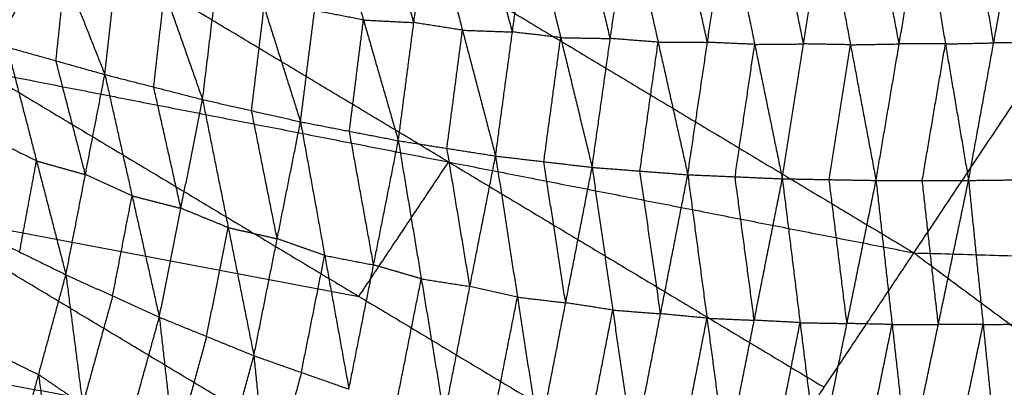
# Model space of a CAD drawing. Header units: millimetres. Extents: x -106 to 110, y -96 to 120.
# Tile 895 of 1020: x 44.64 to 54.58, y 88.2 to 91.9. Entities that reach past the tile are written whole.
import ezdxf

# ---------------------------------------------------------------- set-up
doc = ezdxf.new("R2010")
doc.units = ezdxf.units.MM
doc.header["$MEASUREMENT"] = 0
doc.layers.add('Default', color=7, linetype='Continuous', true_color=0x000000)

msp = doc.modelspace()

# ---------------------------------------------------------------- linework, layer by layer
at = {"layer": 'Default'}
for points in [[(53.667, 89.5512, 9.1165), (55.5064, 92.304, 10.5669), (57.3458, 95.0568, 12.0172)], [(44.2748, 91.3843, 7.9444), (45.0432, 92.8219, 8.5305), (45.8117, 94.2595, 9.1165)], [(45.8117, 94.2595, 9.1165), (49.7393, 91.9053, 9.1165), (53.667, 89.5512, 9.1165)], [(44.5154, 91.6266, 3.3347), (44.6072, 92.4999, 3.5135), (44.6991, 93.3732, 3.6923)], [(44.6991, 93.3732, 3.6923), (45.1004, 92.3617, 3.4614), (45.5017, 91.3502, 3.2305)], [(45.5017, 91.3502, 3.2305), (45.6115, 92.3109, 3.431), (45.7214, 93.2717, 3.6316)], [(45.7214, 93.2717, 3.6316), (46.1046, 92.1847, 3.3887), (46.4878, 91.0977, 3.1459)], [(46.4878, 91.0977, 3.1459), (46.6147, 92.1419, 3.3678), (46.7416, 93.186, 3.5898)], [(46.7416, 93.186, 3.5898), (47.109, 92.0297, 3.3382), (47.4763, 90.8734, 3.0866)], [(47.4763, 90.8734, 3.0866), (47.6184, 91.9951, 3.3294), (47.7604, 93.1169, 3.5722)], [(47.7604, 93.1169, 3.5722), (48.1118, 91.8997, 3.315), (48.4633, 90.6825, 3.0578)], [(48.6201, 91.8737, 3.3207), (48.4444, 92.4822, 3.4493), (48.2687, 93.0908, 3.5779)], [(48.4633, 90.6825, 3.0578), (48.6201, 91.8737, 3.3207), (48.777, 93.0648, 3.5836)], [(48.777, 93.0648, 3.5836), (49.1109, 91.7965, 3.324), (49.4449, 90.5282, 3.0644)], [(49.615, 91.779, 3.3463), (49.4481, 92.4132, 3.4761), (49.2811, 93.0473, 3.6058)], [(49.4449, 90.5282, 3.0644), (49.615, 91.779, 3.3463), (49.7852, 93.0298, 3.6281)], [(49.7852, 93.0298, 3.6281), (50.1022, 91.7218, 3.369), (50.4191, 90.4138, 3.1099)], [(50.6028, 91.7129, 3.4096), (50.4443, 92.3669, 3.5392), (50.2859, 93.0209, 3.6687)], [(50.4191, 90.4138, 3.1099), (50.6028, 91.7129, 3.4096), (50.7865, 93.0119, 3.7093)], [(50.7865, 93.0119, 3.7093), (51.0856, 91.6757, 3.4522), (51.3847, 90.3395, 3.195)], [(51.5831, 91.6743, 3.5114), (51.4335, 92.3424, 3.6399), (51.2839, 93.0105, 3.7685)], [(51.3847, 90.3395, 3.195), (51.5831, 91.6743, 3.5114), (51.7814, 93.0091, 3.8277)], [(51.7814, 93.0091, 3.8277), (52.0601, 91.6538, 3.5717), (52.3389, 90.2986, 3.3158)], [(52.5537, 91.6582, 3.6479), (52.4144, 92.3358, 3.7759), (52.275, 93.0135, 3.9038)], [(52.3389, 90.2986, 3.3158), (52.5537, 91.6582, 3.6479), (52.7686, 93.0178, 3.98)], [(52.7686, 93.0178, 3.98), (53.0266, 91.6499, 3.7231), (53.2847, 90.2819, 3.4661)], [(53.5182, 91.6581, 3.8139), (53.3892, 92.3421, 3.9423), (53.2601, 93.0261, 4.0708)], [(53.2847, 90.2819, 3.4661), (53.5182, 91.6581, 3.8139), (53.7517, 93.0343, 4.1616)], [(53.7517, 93.0343, 4.1616), (53.985, 91.6581, 3.9005), (54.2183, 90.2819, 3.6393)], [(54.2183, 90.2819, 3.6393), (54.4719, 91.6687, 4.0028), (54.7255, 93.0555, 4.3663)], [(54.4719, 91.6687, 4.0028), (54.3553, 92.3568, 4.1334), (54.2386, 93.0449, 4.264)], [(48.9709, 90.4677, 8.5305), (47.0071, 91.6448, 8.5305), (45.0432, 92.8219, 8.5305)], [(45.0085, 91.4884, 3.2826), (45.0545, 91.925, 3.372), (45.1004, 92.3617, 3.4614)], [(45.9948, 91.2239, 3.1882), (46.0497, 91.7043, 3.2885), (46.1046, 92.1847, 3.3887)], [(46.9821, 90.9856, 3.1162), (47.0455, 91.5076, 3.2272), (47.109, 92.0297, 3.3382)], [(48.1118, 91.8997, 3.315), (47.8651, 91.9474, 3.3222), (47.6184, 91.9951, 3.3294)], [(47.9698, 90.778, 3.0722), (48.0408, 91.3388, 3.1936), (48.1118, 91.8997, 3.315)], [(48.1118, 91.8997, 3.315), (48.366, 91.8867, 3.3178), (48.6201, 91.8737, 3.3207)], [(49.1109, 91.7965, 3.324), (48.8655, 91.8351, 3.3223), (48.6201, 91.8737, 3.3207)], [(48.9541, 90.6054, 3.0611), (49.0325, 91.2009, 3.1925), (49.1109, 91.7965, 3.324)], [(49.1109, 91.7965, 3.324), (49.363, 91.7878, 3.3351), (49.615, 91.779, 3.3463)], [(50.1022, 91.7218, 3.369), (49.8586, 91.7504, 3.3576), (49.615, 91.779, 3.3463)], [(49.932, 90.471, 3.0871), (50.0171, 91.0964, 3.2281), (50.1022, 91.7218, 3.369)], [(50.1022, 91.7218, 3.369), (50.3525, 91.7173, 3.3893), (50.6028, 91.7129, 3.4096)], [(44.5154, 91.6266, 3.3347), (44.8122, 90.4787, 3.3353), (45.109, 89.3307, 3.3359)], [(44.5154, 91.6266, 3.3347), (45.0085, 91.4884, 3.2826), (45.5017, 91.3502, 3.2305)], [(51.0856, 91.6757, 3.4522), (50.8442, 91.6943, 3.4309), (50.6028, 91.7129, 3.4096)], [(50.9019, 90.3766, 3.1525), (50.9938, 91.0262, 3.3023), (51.0856, 91.6757, 3.4522)], [(51.0856, 91.6757, 3.4522), (51.3343, 91.675, 3.4818), (51.5831, 91.6743, 3.5114)], [(52.0601, 91.6538, 3.5717), (51.8216, 91.664, 3.5415), (51.5831, 91.6743, 3.5114)], [(51.8618, 90.319, 3.2554), (51.961, 90.9864, 3.4136), (52.0601, 91.6538, 3.5717)], [(52.0601, 91.6538, 3.5717), (52.3069, 91.656, 3.6098), (52.5537, 91.6582, 3.6479)], [(53.0266, 91.6499, 3.7231), (52.7902, 91.654, 3.6855), (52.5537, 91.6582, 3.6479)], [(52.8118, 90.2902, 3.3909), (52.9192, 90.9701, 3.557), (53.0266, 91.6499, 3.7231)], [(53.0266, 91.6499, 3.7231), (53.2724, 91.654, 3.7685), (53.5182, 91.6581, 3.8139)], [(53.985, 91.6581, 3.9005), (53.7516, 91.6581, 3.8572), (53.5182, 91.6581, 3.8139)], [(53.7515, 90.2819, 3.5527), (53.8682, 90.97, 3.7266), (53.985, 91.6581, 3.9005)], [(53.985, 91.6581, 3.9005), (54.2284, 91.6634, 3.9517), (54.4719, 91.6687, 4.0028)], [(54.9357, 91.6742, 4.0995), (54.7038, 91.6714, 4.0512), (54.4719, 91.6687, 4.0028)], [(45.3054, 90.3404, 3.2832), (45.1569, 90.9144, 3.2829), (45.0085, 91.4884, 3.2826)], [(44.2748, 91.3843, 7.9444), (48.0653, 89.1124, 7.9444), (51.8558, 86.8404, 7.9444)], [(44.2748, 91.3843, 7.9444), (48.9709, 90.4677, 8.5305), (53.667, 89.5512, 9.1165)], [(45.109, 89.3307, 3.3359), (45.3054, 90.3404, 3.2832), (45.5017, 91.3502, 3.2305)], [(45.5017, 91.3502, 3.2305), (45.7765, 90.1266, 3.2422), (46.0513, 88.9029, 3.2538)], [(45.5017, 91.3502, 3.2305), (45.9948, 91.2239, 3.1882), (46.4878, 91.0977, 3.1459)], [(46.2696, 90.0003, 3.1998), (46.1322, 90.6121, 3.194), (45.9948, 91.2239, 3.1882)], [(46.0513, 88.9029, 3.2538), (46.2696, 90.0003, 3.1998), (46.4878, 91.0977, 3.1459)], [(46.4878, 91.0977, 3.1459), (46.7468, 89.8061, 3.1711), (47.0058, 88.5144, 3.1963)], [(46.4878, 91.0977, 3.1459), (46.9821, 90.9856, 3.1162), (47.4763, 90.8734, 3.0866)], [(47.241, 89.6939, 3.1414), (47.1115, 90.3397, 3.1288), (46.9821, 90.9856, 3.1162)], [(47.0058, 88.5144, 3.1963), (47.241, 89.6939, 3.1414), (47.4763, 90.8734, 3.0866)], [(47.4763, 90.8734, 3.0866), (47.7204, 89.5252, 3.1272), (47.9646, 88.177, 3.1679)], [(47.4763, 90.8734, 3.0866), (47.9698, 90.778, 3.0722), (48.4633, 90.6825, 3.0578)], [(48.2139, 89.4298, 3.1129), (48.0919, 90.1039, 3.0925), (47.9698, 90.778, 3.0722)], [(44.8122, 90.4787, 3.3353), (44.5784, 90.5935, 3.3606), (44.3447, 90.7083, 3.3859)], [(47.9646, 88.177, 3.1679), (48.2139, 89.4298, 3.1129), (48.4633, 90.6825, 3.0578)], [(48.4633, 90.6825, 3.0578), (48.6951, 89.2897, 3.1155), (48.9269, 87.8969, 3.1732)], [(48.4633, 90.6825, 3.0578), (48.9541, 90.6054, 3.0611), (49.4449, 90.5282, 3.0644)], [(48.9269, 87.8969, 3.1732), (49.1859, 89.2125, 3.1188), (49.4449, 90.5282, 3.0644)], [(49.1859, 89.2125, 3.1188), (49.07, 89.909, 3.0899), (48.9541, 90.6054, 3.0611)], [(49.4449, 90.5282, 3.0644), (49.6654, 89.1052, 3.1397), (49.8858, 87.6822, 3.215)], [(49.4449, 90.5282, 3.0644), (49.932, 90.471, 3.0871), (50.4191, 90.4138, 3.1099)], [(44.6415, 89.5604, 3.3865), (44.7269, 90.0195, 3.3609), (44.8122, 90.4787, 3.3353)], [(44.8122, 90.4787, 3.3353), (45.0588, 90.4095, 3.3092), (45.3054, 90.3404, 3.2832)], [(48.0653, 89.1124, 7.9444), (48.5181, 89.7901, 8.2375), (48.9709, 90.4677, 8.5305)], [(48.9709, 90.4677, 8.5305), (50.8662, 89.3318, 8.5305), (52.7614, 88.1958, 8.5305)], [(50.1525, 89.048, 3.1624), (50.0422, 89.7595, 3.1248), (49.932, 90.471, 3.0871)], [(45.7765, 90.1266, 3.2422), (45.5409, 90.2335, 3.2627), (45.3054, 90.3404, 3.2832)], [(49.8858, 87.6822, 3.215), (50.1525, 89.048, 3.1624), (50.4191, 90.4138, 3.1099)], [(50.4191, 90.4138, 3.1099), (50.6275, 88.9746, 3.2018), (50.836, 87.5353, 3.2938)], [(50.4191, 90.4138, 3.1099), (50.9019, 90.3766, 3.1525), (51.3847, 90.3395, 3.195)], [(50.836, 87.5353, 3.2938), (51.1103, 88.9374, 3.2444), (51.3847, 90.3395, 3.195)], [(51.1103, 88.9374, 3.2444), (51.0061, 89.657, 3.1984), (50.9019, 90.3766, 3.1525)], [(51.3847, 90.3395, 3.195), (51.5785, 88.8923, 3.2999), (51.7723, 87.4451, 3.4047)], [(51.3847, 90.3395, 3.195), (51.8618, 90.319, 3.2554), (52.3389, 90.2986, 3.3158)], [(51.7723, 87.4451, 3.4047), (52.0556, 88.8719, 3.3602), (52.3389, 90.2986, 3.3158)], [(52.0556, 88.8719, 3.3602), (51.9587, 89.5955, 3.3078), (51.8618, 90.319, 3.2554)], [(52.3389, 90.2986, 3.3158), (52.5182, 88.8473, 3.4287), (52.6976, 87.3961, 3.5417)], [(52.3389, 90.2986, 3.3158), (52.8118, 90.2902, 3.3909), (53.2847, 90.2819, 3.4661)], [(52.6976, 87.3961, 3.5417), (52.9911, 88.839, 3.5039), (53.2847, 90.2819, 3.4661)], [(52.9911, 88.839, 3.5039), (52.9014, 89.5646, 3.4474), (52.8118, 90.2902, 3.3909)], [(53.2847, 90.2819, 3.4661), (53.4466, 88.829, 3.5822), (53.6084, 87.376, 3.6984)], [(53.2847, 90.2819, 3.4661), (53.7515, 90.2819, 3.5527), (54.2183, 90.2819, 3.6393)], [(53.6084, 87.376, 3.6984), (53.9134, 88.829, 3.6689), (54.2183, 90.2819, 3.6393)], [(53.9134, 88.829, 3.6689), (53.8324, 89.5554, 3.6108), (53.7515, 90.2819, 3.5527)], [(54.2183, 90.2819, 3.6393), (54.6821, 90.2874, 3.736), (55.1459, 90.2929, 3.8327)], [(54.2183, 90.2819, 3.6393), (54.3654, 88.8284, 3.7557), (54.5125, 87.3748, 3.8721)], [(54.5125, 87.3748, 3.8721), (54.8292, 88.8338, 3.8524), (55.1459, 90.2929, 3.8327)], [(45.5802, 89.1168, 3.2948), (45.6783, 89.6217, 3.2685), (45.7765, 90.1266, 3.2422)], [(45.7765, 90.1266, 3.2422), (46.023, 90.0634, 3.221), (46.2696, 90.0003, 3.1998)], [(43.5194, 89.9709, 7.4488), (45.7923, 89.5416, 7.6966), (48.0653, 89.1124, 7.9444)], [(47.3098, 87.699, 7.4488), (45.4146, 88.8349, 7.4488), (43.5194, 89.9709, 7.4488)], [(46.7468, 89.8061, 3.1711), (46.5082, 89.9032, 3.1854), (46.2696, 90.0003, 3.1998)], [(44.1741, 89.79, 3.4371), (44.6415, 89.5604, 3.3865), (45.109, 89.3307, 3.3359)], [(46.5285, 88.7087, 3.225), (46.6377, 89.2574, 3.198), (46.7468, 89.8061, 3.1711)], [(46.7468, 89.8061, 3.1711), (46.9939, 89.75, 3.1562), (47.241, 89.6939, 3.1414)], [(47.7204, 89.5252, 3.1272), (47.4807, 89.6096, 3.1343), (47.241, 89.6939, 3.1414)], [(51.8558, 86.8404, 7.9444), (52.7614, 88.1958, 8.5305), (53.667, 89.5512, 9.1165)], [(53.667, 89.5512, 9.1165), (57.3451, 86.8234, 9.1165), (61.0231, 84.0956, 9.1165)], [(53.667, 89.5512, 9.1165), (59.4454, 89.3826, 10.5669), (65.2238, 89.2141, 12.0172)], [(47.4852, 88.3457, 3.1821), (47.6028, 88.9355, 3.1547), (47.7204, 89.5252, 3.1272)], [(47.7204, 89.5252, 3.1272), (47.9672, 89.4775, 3.1201), (48.2139, 89.4298, 3.1129)], [(48.6951, 89.2897, 3.1155), (48.4545, 89.3598, 3.1142), (48.2139, 89.4298, 3.1129)], [(44.5577, 87.3151, 4.0317), (44.8333, 88.3229, 3.6838), (45.109, 89.3307, 3.3359)], [(45.109, 89.3307, 3.3359), (45.2777, 88.0216, 3.6718), (45.4465, 86.7126, 4.0078)], [(45.109, 89.3307, 3.3359), (45.5802, 89.1168, 3.2948), (46.0513, 88.9029, 3.2538)], [(48.4457, 88.037, 3.1705), (48.5704, 88.6633, 3.143), (48.6951, 89.2897, 3.1155)], [(48.6951, 89.2897, 3.1155), (48.9405, 89.2511, 3.1171), (49.1859, 89.2125, 3.1188)], [(49.6654, 89.1052, 3.1397), (49.4256, 89.1589, 3.1292), (49.1859, 89.2125, 3.1188)], [(45.5802, 89.1168, 3.2948), (45.4289, 88.5692, 3.4833), (45.2777, 88.0216, 3.6718)], [(49.4064, 87.7895, 3.1941), (49.5359, 88.4474, 3.1669), (49.6654, 89.1052, 3.1397)], [(49.6654, 89.1052, 3.1397), (49.9089, 89.0766, 3.1511), (50.1525, 89.048, 3.1624)], [(50.6275, 88.9746, 3.2018), (50.39, 89.0113, 3.1821), (50.1525, 89.048, 3.1624)], [(50.3609, 87.6088, 3.2544), (50.4942, 88.2917, 3.2281), (50.6275, 88.9746, 3.2018)], [(50.6275, 88.9746, 3.2018), (50.8689, 88.956, 3.2231), (51.1103, 88.9374, 3.2444)], [(51.5785, 88.8923, 3.2999), (51.3444, 88.9149, 3.2721), (51.1103, 88.9374, 3.2444)], [(45.4465, 86.7126, 4.0078), (45.7489, 87.8078, 3.6308), (46.0513, 88.9029, 3.2538)], [(46.0513, 88.9029, 3.2538), (46.2066, 87.5313, 3.6295), (46.3619, 86.1596, 4.0051)], [(46.0513, 88.9029, 3.2538), (46.5285, 88.7087, 3.225), (47.0058, 88.5144, 3.1963)], [(51.3041, 87.4902, 3.3493), (51.4413, 88.1913, 3.3246), (51.5785, 88.8923, 3.2999)], [(51.5785, 88.8923, 3.2999), (51.817, 88.8821, 3.3301), (52.0556, 88.8719, 3.3602)], [(52.5182, 88.8473, 3.4287), (52.2869, 88.8596, 3.3945), (52.0556, 88.8719, 3.3602)], [(52.2349, 87.4206, 3.4732), (52.3766, 88.134, 3.451), (52.5182, 88.8473, 3.4287)], [(52.5182, 88.8473, 3.4287), (52.7547, 88.8432, 3.4663), (52.9911, 88.839, 3.5039)], [(53.4466, 88.829, 3.5822), (53.2188, 88.834, 3.5431), (52.9911, 88.839, 3.5039)], [(53.153, 87.3861, 3.62), (53.2998, 88.1075, 3.6011), (53.4466, 88.829, 3.5822)], [(53.4466, 88.829, 3.5822), (53.68, 88.829, 3.6256), (53.9134, 88.829, 3.6689)], [(54.3654, 88.8284, 3.7557), (54.1394, 88.8287, 3.7123), (53.9134, 88.829, 3.6689)], [(54.0604, 87.3754, 3.7853), (54.2129, 88.1019, 3.7705), (54.3654, 88.8284, 3.7557)], [(54.3654, 88.8284, 3.7557), (54.5973, 88.8311, 3.8041), (54.8292, 88.8338, 3.8524)], [(46.5285, 88.7087, 3.225), (46.3676, 88.12, 3.4272), (46.2066, 87.5313, 3.6295)], [(42.7639, 88.5575, 6.9532), (46.4195, 86.3665, 6.9532), (50.0751, 84.1754, 6.9532)], [(42.7639, 88.5575, 6.9532), (47.3098, 87.699, 7.4488), (51.8558, 86.8404, 7.9444)], [(44.3659, 88.5526, 3.7344), (44.5996, 88.4377, 3.7091), (44.8333, 88.3229, 3.6838)], [(46.3619, 86.1596, 4.0051), (46.6839, 87.337, 3.6007), (47.0058, 88.5144, 3.1963)], [(47.0058, 88.5144, 3.1963), (47.1489, 87.0952, 3.6116), (47.2921, 85.676, 4.0269)], [(47.0058, 88.5144, 3.1963), (47.4852, 88.3457, 3.1821), (47.9646, 88.177, 3.1679)], [(47.4852, 88.3457, 3.1821), (47.3171, 87.7205, 3.3968), (47.1489, 87.0952, 3.6116)], [(44.8333, 88.3229, 3.6838), (44.9177, 87.6684, 3.8518), (45.0021, 87.0138, 4.0197)], [(45.2777, 88.0216, 3.6718), (45.0555, 88.1723, 3.6778), (44.8333, 88.3229, 3.6838)]]:
    msp.add_open_spline(points, degree=2, dxfattribs=at)

doc.saveas('drawing.dxf')
